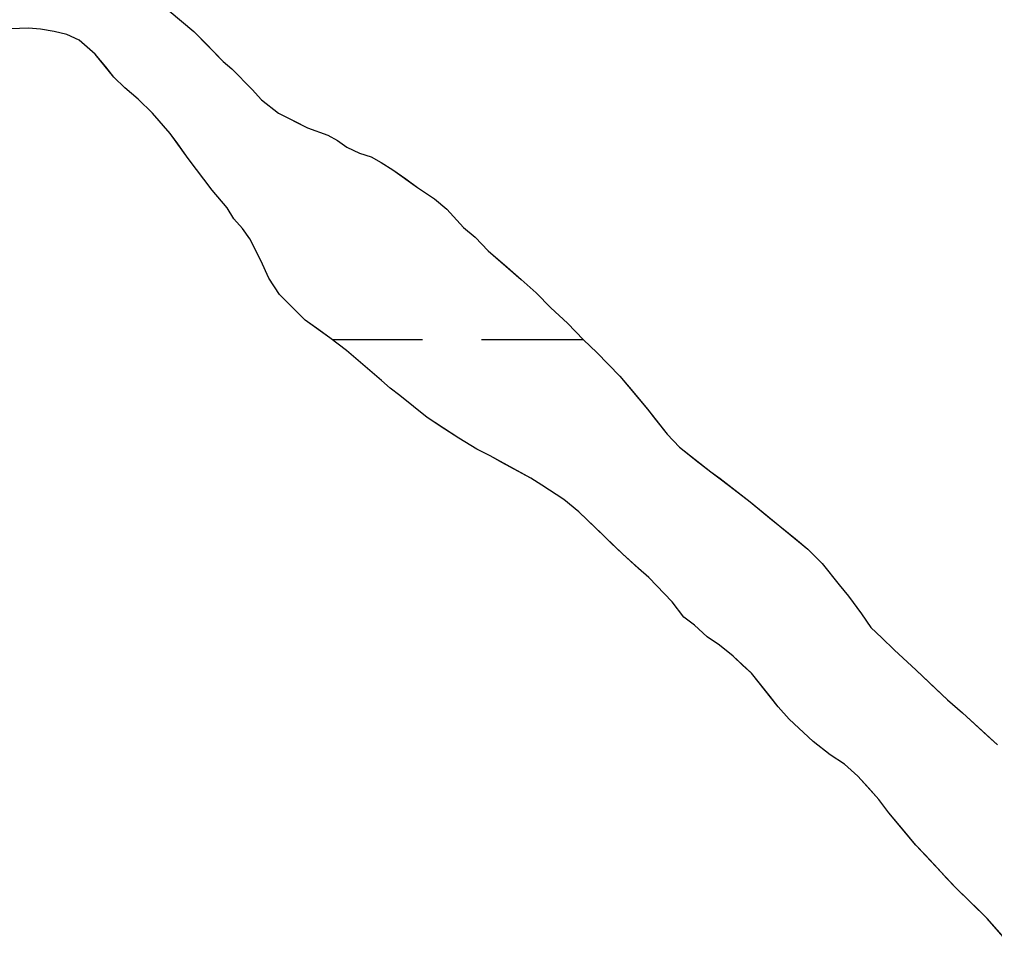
# Model space of a CAD drawing. Extents: x 3177185 to 3215018, y 812988 to 838321.
# Drawn here: x 3189305 to 3189570.3, y 832190.5 to 832444.5 of the extents above; entities that cross this region are included whole.
import ezdxf

# ---------------------------------------------------------------- set-up
doc = ezdxf.new("R2010")
doc.units = 0
doc.layers.add('V-TOPO-SHOR', color=7, linetype='Continuous')
doc.layers.add('V-WETL-SWMP', color=7, linetype='Continuous')

msp = doc.modelspace()

# ---------------------------------------------------------------- linework, layer by layer
at = {"layer": 'V-TOPO-SHOR'}
for points in [[(3189345.71, 832446.81), (3189352.4, 832441.17), (3189355.58, 832438.02), (3189360.44, 832433.04), (3189362.78, 832431.05), (3189368.31, 832425.41), (3189370.82, 832422.58), (3189375.51, 832418.94), (3189379.85, 832416.79), (3189383.36, 832414.97), (3189388.87, 832413), (3189391.54, 832411.51), (3189394.05, 832409.69), (3189397.56, 832408.04), (3189400.73, 832407.05), (3189403.41, 832405.56), (3189406.58, 832403.58), (3189410.09, 832401.09), (3189413.27, 832398.77), (3189417.95, 832395.63), (3189421.3, 832392.81), (3189425.82, 832387.83), (3189429, 832385.18), (3189432.52, 832381.53), (3189437.71, 832377.05), (3189441.56, 832373.73), (3189445.57, 832370.08), (3189449.59, 832365.94), (3189454.11, 832361.79), (3189458.47, 832357.31), (3189462.15, 832353.83), (3189468.35, 832347.35), (3189471.87, 832343.2), (3189475.89, 832338.39), (3189478.07, 832335.56), (3189481.25, 832331.58), (3189484.6, 832328.09)], [(3189357.44, 832398.02), (3189350.9, 832406.66), (3189348.04, 832410.64), (3189346.03, 832413.47), (3189341.17, 832418.95), (3189337.32, 832422.76), (3189333.64, 832425.91), (3189330.62, 832428.73), (3189328.44, 832431.56), (3189325.6, 832435.05), (3189321.24, 832438.86), (3189317.9, 832440.34), (3189314.4, 832441.16), (3189310.73, 832441.81), (3189307.4, 832442.13), (3189302.56, 832441.94)], [(3189572.39, 832195.15), (3189568.36, 832199.79), (3189566.19, 832201.95), (3189559.83, 832208.09), (3189557.31, 832210.74), (3189554.97, 832213.23), (3189551.45, 832217.05), (3189548.94, 832219.71), (3189545.92, 832223.36), (3189541.56, 832228.51), (3189538.88, 832232.16), (3189536.03, 832235.32), (3189533.19, 832238.47), (3189529.5, 832241.79), (3189525.66, 832244.27), (3189520.97, 832247.92), (3189514.44, 832254.05), (3189511.43, 832257.37), (3189509.25, 832260.2), (3189504.22, 832266.51), (3189501.88, 832268.66), (3189499.2, 832271.15), (3189495.52, 832274.13), (3189492.17, 832276.46), (3189488.66, 832279.6), (3189485.81, 832281.76), (3189482.63, 832285.91), (3189476.26, 832292.55), (3189473.42, 832295.04), (3189469.07, 832299.02), (3189465.89, 832302), (3189463.54, 832304.33), (3189457.18, 832310.46), (3189453.16, 832313.78), (3189447.14, 832317.75), (3189444.14, 832319.57), (3189436.28, 832323.87), (3189433.11, 832325.69), (3189429.43, 832327.51), (3189424.58, 832330.48), (3189420.74, 832332.97), (3189415.89, 832336.11), (3189408.53, 832342.08), (3189405.85, 832344.07), (3189403.51, 832346.22), (3189400.33, 832348.88), (3189393.97, 832354.35), (3189389.45, 832357.83), (3189385.78, 832360.48), (3189382.77, 832362.63), (3189375.73, 832369.6), (3189372.88, 832374.09), (3189370.69, 832378.91), (3189367.66, 832384.73), (3189365.65, 832387.56), (3189363.3, 832390.21), (3189361.46, 832393.21), (3189357.44, 832398.02)], [(3189484.6, 832328.09), (3189489.12, 832324.45), (3189493.13, 832321.3), (3189495.64, 832319.47), (3189499.49, 832316.49), (3189503.84, 832313.18), (3189507.02, 832310.53), (3189509.69, 832308.37), (3189512.37, 832306.22), (3189516.22, 832303.07), (3189519.57, 832300.25), (3189523.42, 832296.43), (3189528.11, 832290.62), (3189530.63, 832287.46), (3189534.15, 832282.65), (3189536.67, 832278.99), (3189539.68, 832276.17), (3189543.03, 832272.85), (3189549.05, 832267.38), (3189554.58, 832262.07), (3189557.59, 832259.25), (3189561.61, 832255.77), (3189568.47, 832249.47), (3189571.15, 832246.98)]]:
    msp.add_lwpolyline(points, dxfattribs=at)
at = {"layer": 'V-WETL-SWMP'}
for p, q in [((3189345.71, 832446.81), (3189352.4, 832441.17)), ((3189307.39, 832442.13), (3189302.56, 832441.94)), ((3189310.73, 832441.81), (3189307.39, 832442.13)), ((3189314.4, 832441.16), (3189310.73, 832441.81)), ((3189317.9, 832440.34), (3189314.4, 832441.16)), ((3189352.4, 832441.17), (3189360.44, 832433.04)), ((3189321.24, 832438.86), (3189317.9, 832440.34)), ((3189325.6, 832435.05), (3189321.24, 832438.86)), ((3189330.63, 832428.73), (3189325.6, 832435.05)), ((3189360.44, 832433.04), (3189362.78, 832431.05)), ((3189362.78, 832431.05), (3189368.31, 832425.41)), ((3189333.64, 832425.91), (3189330.63, 832428.73)), ((3189337.32, 832422.76), (3189333.64, 832425.91)), ((3189368.31, 832425.41), (3189370.82, 832422.58)), ((3189341.17, 832418.95), (3189337.32, 832422.76)), ((3189370.82, 832422.58), (3189375.51, 832418.94)), ((3189346.03, 832413.47), (3189341.17, 832418.95)), ((3189375.51, 832418.94), (3189383.36, 832414.97)), ((3189383.36, 832414.97), (3189388.87, 832413)), ((3189350.89, 832406.66), (3189346.03, 832413.47)), ((3189388.87, 832413), (3189391.54, 832411.51)), ((3189391.54, 832411.51), (3189394.05, 832409.69)), ((3189394.05, 832409.69), (3189397.56, 832408.04)), ((3189357.44, 832398.02), (3189350.89, 832406.66)), ((3189397.56, 832408.04), (3189400.73, 832407.05)), ((3189400.73, 832407.05), (3189403.41, 832405.56)), ((3189403.41, 832405.56), (3189406.58, 832403.58)), ((3189406.58, 832403.58), (3189413.27, 832398.77)), ((3189413.27, 832398.77), (3189417.95, 832395.63)), ((3189361.46, 832393.2), (3189357.44, 832398.02)), ((3189363.3, 832390.21), (3189361.46, 832393.2)), ((3189417.95, 832395.63), (3189421.3, 832392.81)), ((3189421.3, 832392.81), (3189425.82, 832387.83)), ((3189365.65, 832387.56), (3189363.3, 832390.21)), ((3189425.82, 832387.83), (3189429, 832385.18)), ((3189367.66, 832384.73), (3189365.65, 832387.56)), ((3189429, 832385.18), (3189432.52, 832381.53)), ((3189370.69, 832378.91), (3189367.66, 832384.73)), ((3189432.52, 832381.53), (3189441.56, 832373.73)), ((3189372.88, 832374.09), (3189370.69, 832378.91)), ((3189375.73, 832369.6), (3189372.88, 832374.09)), ((3189441.56, 832373.73), (3189445.57, 832370.09)), ((3189382.77, 832362.63), (3189375.73, 832369.6)), ((3189445.57, 832370.09), (3189449.59, 832365.94)), ((3189449.59, 832365.94), (3189454.11, 832361.79)), ((3189389.46, 832357.83), (3189382.77, 832362.63)), ((3189454.11, 832361.79), (3189458.47, 832357.31)), ((3189393.97, 832354.35), (3189389.46, 832357.83)), ((3189390.1, 832357.33), (3189414.68, 832357.33)), ((3189430.68, 832357.33), (3189458.45, 832357.33)), ((3189458.47, 832357.31), (3189462.15, 832353.83)), ((3189403.51, 832346.22), (3189393.97, 832354.35)), ((3189462.15, 832353.83), (3189468.35, 832347.35)), ((3189405.85, 832344.07), (3189403.51, 832346.22)), ((3189468.35, 832347.35), (3189475.89, 832338.39)), ((3189408.53, 832342.08), (3189405.85, 832344.07)), ((3189415.89, 832336.11), (3189408.53, 832342.08)), ((3189475.89, 832338.39), (3189481.25, 832331.58)), ((3189424.58, 832330.49), (3189415.89, 832336.11)), ((3189429.43, 832327.51), (3189424.58, 832330.49)), ((3189481.25, 832331.58), (3189484.6, 832328.09)), ((3189433.11, 832325.69), (3189429.43, 832327.51)), ((3189484.6, 832328.09), (3189493.13, 832321.3)), ((3189444.14, 832319.57), (3189433.11, 832325.69)), ((3189447.15, 832317.75), (3189444.14, 832319.57)), ((3189493.13, 832321.3), (3189495.64, 832319.48)), ((3189495.64, 832319.48), (3189503.84, 832313.18)), ((3189453.16, 832313.78), (3189447.15, 832317.75)), ((3189457.18, 832310.46), (3189453.16, 832313.78)), ((3189503.84, 832313.18), (3189519.57, 832300.25)), ((3189469.07, 832299.02), (3189457.18, 832310.46)), ((3189519.57, 832300.25), (3189523.42, 832296.43)), ((3189476.26, 832292.55), (3189469.07, 832299.02)), ((3189523.42, 832296.43), (3189528.11, 832290.62)), ((3189482.63, 832285.91), (3189476.26, 832292.55)), ((3189528.11, 832290.62), (3189530.63, 832287.46)), ((3189530.63, 832287.46), (3189534.15, 832282.65)), ((3189485.81, 832281.76), (3189482.63, 832285.91)), ((3189488.66, 832279.61), (3189485.81, 832281.76)), ((3189534.15, 832282.65), (3189536.67, 832278.99)), ((3189492.17, 832276.45), (3189488.66, 832279.61)), ((3189536.67, 832278.99), (3189539.68, 832276.17)), ((3189495.52, 832274.14), (3189492.17, 832276.45)), ((3189499.2, 832271.15), (3189495.52, 832274.14)), ((3189539.68, 832276.17), (3189543.03, 832272.85)), ((3189504.22, 832266.51), (3189499.2, 832271.15)), ((3189543.03, 832272.85), (3189549.05, 832267.38)), ((3189511.43, 832257.37), (3189504.22, 832266.51)), ((3189549.05, 832267.38), (3189557.59, 832259.25)), ((3189557.59, 832259.25), (3189561.61, 832255.77)), ((3189514.44, 832254.05), (3189511.43, 832257.37)), ((3189561.61, 832255.77), (3189571.15, 832246.98)), ((3189520.97, 832247.92), (3189514.44, 832254.05)), ((3189525.66, 832244.27), (3189520.97, 832247.92)), ((3189529.5, 832241.79), (3189525.66, 832244.27)), ((3189533.18, 832238.47), (3189529.5, 832241.79)), ((3189538.88, 832232.16), (3189533.18, 832238.47)), ((3189541.56, 832228.51), (3189538.88, 832232.16)), ((3189548.94, 832219.71), (3189541.56, 832228.51)), ((3189559.83, 832208.09), (3189548.94, 832219.71)), ((3189568.36, 832199.79), (3189559.83, 832208.09)), ((3189576.41, 832190.5), (3189568.36, 832199.79))]:
    msp.add_line(p, q, dxfattribs=at)

doc.saveas('drawing.dxf')
